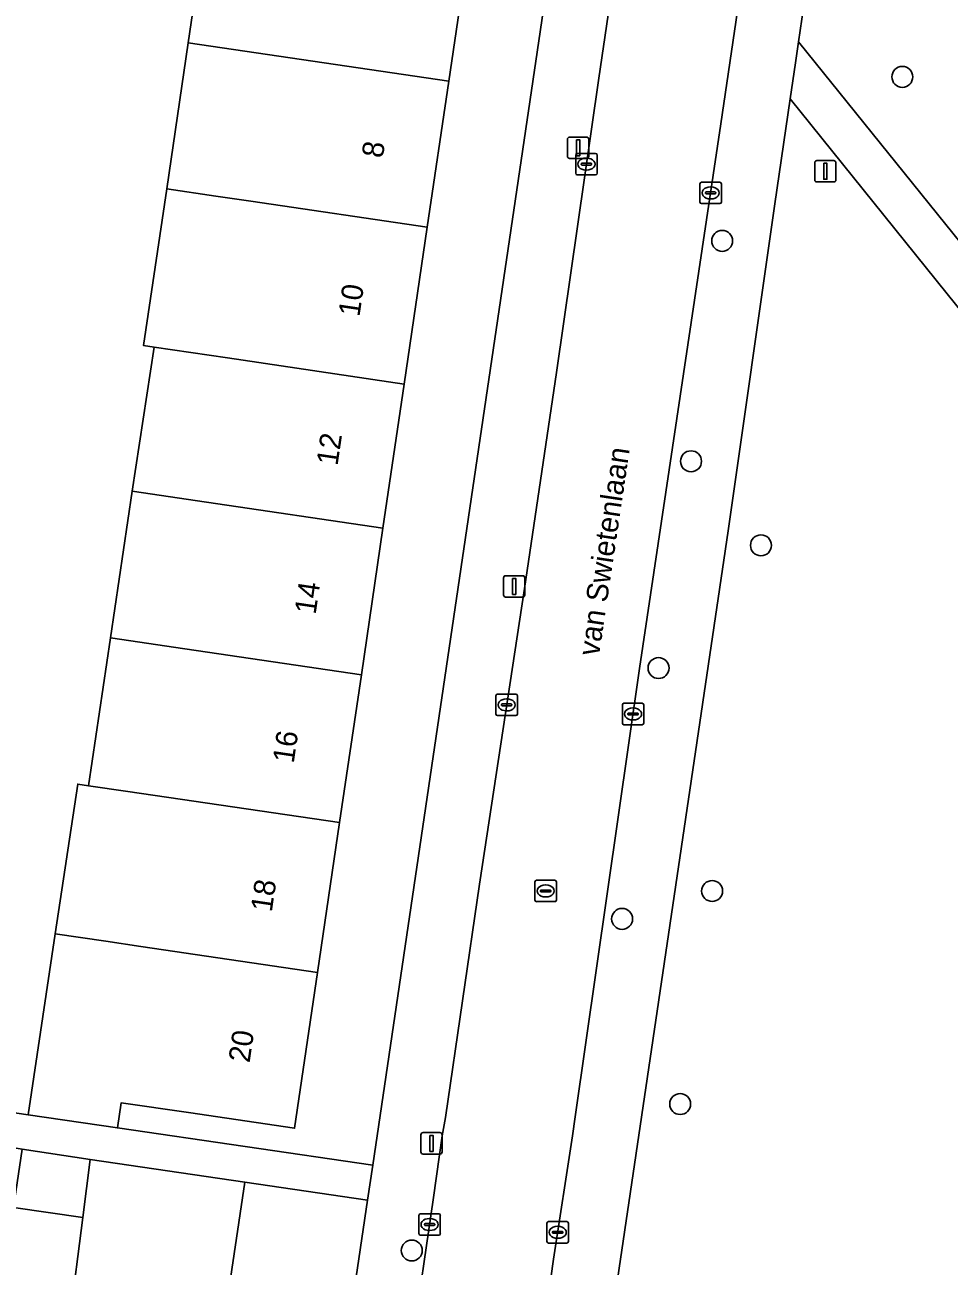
# Model space of a CAD drawing. Extents: x 161483 to 162250, y 379484 to 380833.
# Drawn here: x 162137 to 162180.1, y 380393.9 to 380451.9 of the extents above; entities that cross this region are included whole.
import ezdxf

# ---------------------------------------------------------------- set-up
doc = ezdxf.new("R2010")
doc.units = 0
for name, color, linetype in [('IMGEO_Boom', 7, 'Continuous'), ('IMGEO_Erf', 7, 'Continuous'), ('IMGEO_Groenvoorziening', 7, 'Continuous'), ('IMGEO_Kolk', 7, 'Continuous'), ('IMGEO_Lichtmast', 7, 'Continuous'), ('IMGEO_Openbare_ruimte_label', 7, 'Continuous'), ('IMGEO_Pand', 7, 'Continuous'), ('IMGEO_Pand_nummerreeks', 7, 'Continuous'), ('IMGEO_Rijbaan_lokaal_open', 7, 'Continuous'), ('IMGEO_Rioolput', 7, 'Continuous'), ('IMGEO_Verkeersbordpaal', 7, 'Continuous'), ('IMGEO_Voetpad_halfverhard', 7, 'Continuous'), ('IMGEO_Voetpad_open', 7, 'Continuous')]:
    doc.layers.add(name, color=color, linetype=linetype)

msp = doc.modelspace()

# ---------------------------------------------------------------- linework, layer by layer
at = {"layer": 'IMGEO_Boom'}
for centre in [(162177.922, 380449.472), (162169.513, 380441.815), (162168.058, 380431.524), (162171.323, 380427.598), (162166.542, 380421.868), (162169.043, 380411.458), (162164.84, 380410.156), (162167.551, 380401.51), (162155.024, 380394.672)]:
    msp.add_circle(centre, 0.489, dxfattribs=at)
at = {"layer": 'IMGEO_Erf'}
for points in [[(162123.661, 380402.977), (162137.113, 380401.009), (162138.383, 380409.457), (162139.434, 380416.449), (162139.928, 380416.376), (162140.964, 380423.274), (162141.972, 380430.121), (162142.991, 380436.856), (162142.507, 380436.927), (162143.584, 380444.243), (162144.587, 380451.063), (162145.628, 380458.139), (162144.537, 380458.299), (162145.56, 380465.252), (162150.572, 380464.515), (162151.539, 380471.087), (162134.481, 380473.597)], [(162149.147, 380371.222), (162152.956, 380397.019), (162147.223, 380397.865), (162146.127, 380390.436), (162139.064, 380391.479), (162139.668, 380396.212), (162136.436, 380396.688), (162136.835, 380399.398), (162132.605, 380400.1), (162131.197, 380400.357), (162130.773, 380397.484), (162129.211, 380397.714), (162125.74, 380398.225), (162122.454, 380398.709), (162122.888, 380401.658), (162122.095, 380401.775), (162122.106, 380401.847), (162122.317, 380403.215), (162125.339, 380423.232), (162118.565, 380424.18)]]:
    msp.add_lwpolyline(points, dxfattribs=at)
msp.add_lwpolyline([(162163.629, 380469.306), (162159.781, 380469.874), (162158.814, 380463.303), (162157.791, 380456.35), (162156.748, 380449.266), (162155.745, 380442.453), (162154.667, 380435.13), (162153.677, 380428.398), (162152.669, 380421.553), (162151.653, 380414.652), (162150.624, 380407.656), (162149.553, 380400.381), (162144.607, 380401.109), (162141.459, 380401.572), (162141.286, 380400.399), (162153.198, 380398.656)], close=True, dxfattribs=at)
at = {"layer": 'IMGEO_Groenvoorziening'}
for points in [[(162216.026, 380481.54), (162201.079, 380498.364), (162199.287, 380498.542), (162196.37, 380498.998), (162195.66, 380491.532), (162195.513, 380489.989), (162191.581, 380490.363), (162191.671, 380491.308), (162179.255, 380492.568), (162173.23, 380452.17), (162173.072, 380451.107), (162186.766, 380434.127), (162198.794, 380419.217)], [(162172.687, 380448.441), (162171.968, 380443.55), (162169.786, 380428.27), (162161.191, 380370.053), (162161.455, 380369.692), (162174.428, 380379.679), (162196.186, 380396.285), (162203.746, 380402.541), (162204.088, 380404.55), (162204.137, 380405.59)], [(162203.634, 380409.134), (162202.137, 380411.761), (162201.429, 380412.744), (162172.687, 380448.441)]]:
    msp.add_lwpolyline(points, dxfattribs=at)
at = {"layer": 'IMGEO_Kolk'}
for p, q in [((162162.675, 380444.972), (162162.675, 380445.824)), ((162162.75, 380445.898), (162163.602, 380445.898)), ((162163.676, 380445.824), (162163.676, 380444.972)), ((162162.934, 380445.392), (162162.934, 380445.404)), ((162163.372, 380445.355), (162162.974, 380445.355)), ((162162.977, 380445.441), (162163.375, 380445.441)), ((162163.163, 380445.678), (162163.188, 380445.678)), ((162163.418, 380445.404), (162163.418, 380445.392)), ((162163.602, 380444.898), (162162.75, 380444.898)), ((162163.186, 380445.118), (162163.161, 380445.118)), ((162168.475, 380443.628), (162168.475, 380444.48)), ((162168.55, 380444.554), (162169.402, 380444.554)), ((162168.777, 380444.097), (162169.175, 380444.097)), ((162168.963, 380444.334), (162168.988, 380444.334)), ((162169.476, 380444.48), (162169.476, 380443.628)), ((162169.402, 380443.554), (162168.55, 380443.554)), ((162168.734, 380444.048), (162168.734, 380444.06)), ((162169.172, 380444.011), (162168.774, 380444.011)), ((162168.986, 380443.774), (162168.961, 380443.774)), ((162169.218, 380444.06), (162169.218, 380444.048)), ((162158.952, 380419.723), (162158.952, 380420.575)), ((162159.027, 380420.649), (162159.879, 380420.649)), ((162159.44, 380420.429), (162159.465, 380420.429)), ((162159.953, 380420.575), (162159.953, 380419.723)), ((162159.211, 380420.143), (162159.211, 380420.155)), ((162159.649, 380420.106), (162159.251, 380420.106)), ((162159.254, 380420.192), (162159.652, 380420.192)), ((162159.463, 380419.869), (162159.438, 380419.869)), ((162159.695, 380420.155), (162159.695, 380420.143)), ((162164.852, 380419.299), (162164.852, 380420.151)), ((162164.927, 380420.225), (162165.779, 380420.225)), ((162165.111, 380419.719), (162165.111, 380419.731)), ((162165.154, 380419.768), (162165.552, 380419.768)), ((162165.34, 380420.005), (162165.365, 380420.005)), ((162165.595, 380419.731), (162165.595, 380419.719)), ((162165.853, 380420.151), (162165.853, 380419.299)), ((162159.879, 380419.649), (162159.027, 380419.649)), ((162165.779, 380419.225), (162164.927, 380419.225)), ((162165.549, 380419.682), (162165.151, 380419.682)), ((162165.363, 380419.445), (162165.338, 380419.445)), ((162155.355, 380395.46), (162155.355, 380396.312)), ((162155.43, 380396.386), (162156.282, 380396.386)), ((162155.843, 380396.166), (162155.868, 380396.166)), ((162156.356, 380396.312), (162156.356, 380395.46)), ((162161.409, 380396.022), (162162.261, 380396.022)), ((162156.282, 380395.386), (162155.43, 380395.386)), ((162155.614, 380395.88), (162155.614, 380395.892)), ((162156.052, 380395.843), (162155.654, 380395.843)), ((162155.657, 380395.929), (162156.055, 380395.929)), ((162155.866, 380395.606), (162155.841, 380395.606)), ((162156.098, 380395.892), (162156.098, 380395.88)), ((162161.334, 380395.096), (162161.334, 380395.948)), ((162161.593, 380395.516), (162161.593, 380395.528)), ((162162.031, 380395.479), (162161.633, 380395.479)), ((162161.636, 380395.565), (162162.034, 380395.565)), ((162161.822, 380395.802), (162161.847, 380395.802)), ((162162.077, 380395.528), (162162.077, 380395.516)), ((162162.335, 380395.948), (162162.335, 380395.096)), ((162162.261, 380395.022), (162161.409, 380395.022)), ((162161.845, 380395.242), (162161.82, 380395.242))]:
    msp.add_line(p, q, dxfattribs=at)
for points in [[(162162.675, 380444.972), (162162.675, 380445.824)], [(162162.75, 380445.898), (162163.602, 380445.898)], [(162163.676, 380445.824), (162163.676, 380444.972)], [(162163.602, 380444.898), (162162.75, 380444.898)], [(162168.475, 380443.628), (162168.475, 380444.48)], [(162168.55, 380444.554), (162169.402, 380444.554)], [(162169.476, 380444.48), (162169.476, 380443.628)], [(162169.402, 380443.554), (162168.55, 380443.554)], [(162158.952, 380419.723), (162158.952, 380420.575)], [(162159.027, 380420.649), (162159.879, 380420.649)], [(162159.953, 380420.575), (162159.953, 380419.723)], [(162164.852, 380419.299), (162164.852, 380420.151)], [(162164.927, 380420.225), (162165.779, 380420.225)], [(162165.853, 380420.151), (162165.853, 380419.299)], [(162159.879, 380419.649), (162159.027, 380419.649)], [(162165.779, 380419.225), (162164.927, 380419.225)], [(162155.355, 380395.46), (162155.355, 380396.312)], [(162155.43, 380396.386), (162156.282, 380396.386)], [(162156.356, 380396.312), (162156.356, 380395.46)], [(162161.409, 380396.022), (162162.261, 380396.022)], [(162156.282, 380395.386), (162155.43, 380395.386)], [(162161.334, 380395.096), (162161.334, 380395.948)], [(162162.335, 380395.948), (162162.335, 380395.096)], [(162162.261, 380395.022), (162161.409, 380395.022)]]:
    msp.add_lwpolyline(points, dxfattribs=at)
for centre, radius, start, end in [((162162.752, 380445.822), 0.0765, 91.55205, 178.44795), ((162162.752, 380445.822), 0.0765, 91.55205, 178.44795), ((162163.6, 380445.822), 0.0765, 1.55205, 88.44795), ((162163.6, 380445.822), 0.0765, 1.55205, 88.44795), ((162162.974, 380445.401), 0.0403, 85.87752, 175.75265), ((162162.971, 380445.391), 0.0366, 178.93798, 274.71019), ((162163.375, 380445.398), 0.043, 264.86636, 352.45326), ((162163.379, 380445.403), 0.0386, 1.73085, 96.63898), ((162162.752, 380444.974), 0.0765, 181.55205, 268.44795), ((162162.752, 380444.974), 0.0765, 181.55205, 268.44795), ((162163.6, 380444.974), 0.0765, 271.55205, 358.44795), ((162163.6, 380444.974), 0.0765, 271.55205, 358.44795), ((162168.552, 380444.478), 0.0765, 91.55205, 178.44795), ((162168.552, 380444.478), 0.0765, 91.55205, 178.44795), ((162168.774, 380444.057), 0.0403, 85.87752, 175.75265), ((162169.179, 380444.059), 0.0386, 1.73085, 96.63898), ((162169.4, 380444.478), 0.0765, 1.55205, 88.44795), ((162169.4, 380444.478), 0.0765, 1.55205, 88.44795), ((162168.552, 380443.63), 0.0765, 181.55205, 268.44795), ((162168.552, 380443.63), 0.0765, 181.55205, 268.44795), ((162168.771, 380444.047), 0.0366, 178.93798, 274.71019), ((162169.175, 380444.054), 0.043, 264.86636, 352.45326), ((162169.4, 380443.63), 0.0765, 271.55205, 358.44795), ((162169.4, 380443.63), 0.0765, 271.55205, 358.44795), ((162159.029, 380420.573), 0.0765, 91.55205, 178.44795), ((162159.029, 380420.573), 0.0765, 91.55205, 178.44795), ((162159.877, 380420.573), 0.0765, 1.55205, 88.44795), ((162159.877, 380420.573), 0.0765, 1.55205, 88.44795), ((162159.029, 380419.725), 0.0765, 181.55205, 268.44795), ((162159.029, 380419.725), 0.0765, 181.55205, 268.44795), ((162159.251, 380420.152), 0.0403, 85.87752, 175.75265), ((162159.248, 380420.142), 0.0366, 178.93798, 274.71019), ((162159.652, 380420.149), 0.043, 264.86636, 352.45326), ((162159.656, 380420.154), 0.0386, 1.73085, 96.63898), ((162159.877, 380419.725), 0.0765, 271.55205, 358.44795), ((162159.877, 380419.725), 0.0765, 271.55205, 358.44795), ((162164.929, 380420.149), 0.0765, 91.55205, 178.44795), ((162164.929, 380420.149), 0.0765, 91.55205, 178.44795), ((162165.151, 380419.728), 0.0403, 85.87752, 175.75265), ((162165.556, 380419.73), 0.0386, 1.73085, 96.63898), ((162165.777, 380420.149), 0.0765, 1.55205, 88.44795), ((162165.777, 380420.149), 0.0765, 1.55205, 88.44795), ((162164.929, 380419.301), 0.0765, 181.55205, 268.44795), ((162164.929, 380419.301), 0.0765, 181.55205, 268.44795), ((162165.148, 380419.718), 0.0366, 178.93798, 274.71019), ((162165.552, 380419.725), 0.043, 264.86636, 352.45326), ((162165.777, 380419.301), 0.0765, 271.55205, 358.44795), ((162165.777, 380419.301), 0.0765, 271.55205, 358.44795), ((162155.432, 380396.31), 0.0765, 91.55205, 178.44795), ((162155.432, 380396.31), 0.0765, 91.55205, 178.44795), ((162156.28, 380396.31), 0.0765, 1.55205, 88.44795), ((162156.28, 380396.31), 0.0765, 1.55205, 88.44795), ((162161.411, 380395.946), 0.0765, 91.55205, 178.44795), ((162161.411, 380395.946), 0.0765, 91.55205, 178.44795), ((162162.259, 380395.946), 0.0765, 1.55205, 88.44795), ((162162.259, 380395.946), 0.0765, 1.55205, 88.44795), ((162155.432, 380395.462), 0.0765, 181.55205, 268.44795), ((162155.432, 380395.462), 0.0765, 181.55205, 268.44795), ((162155.654, 380395.889), 0.0403, 85.87752, 175.75265), ((162155.651, 380395.879), 0.0366, 178.93798, 274.71019), ((162156.055, 380395.886), 0.043, 264.86636, 352.45326), ((162156.059, 380395.891), 0.0386, 1.73085, 96.63898), ((162156.28, 380395.462), 0.0765, 271.55205, 358.44795), ((162156.28, 380395.462), 0.0765, 271.55205, 358.44795), ((162161.633, 380395.525), 0.0403, 85.87752, 175.75265), ((162161.63, 380395.515), 0.0366, 178.93798, 274.71019), ((162162.034, 380395.522), 0.043, 264.86636, 352.45326), ((162162.038, 380395.527), 0.0386, 1.73085, 96.63898), ((162161.411, 380395.098), 0.0765, 181.55205, 268.44795), ((162161.411, 380395.098), 0.0765, 181.55205, 268.44795), ((162162.259, 380395.098), 0.0765, 271.55205, 358.44795), ((162162.259, 380395.098), 0.0765, 271.55205, 358.44795)]:
    msp.add_arc(centre, radius, start, end, dxfattribs=at)
for centre, major_axis, ratio, start_param, end_param in [((162163.162, 380445.398), (-0.387, 0.002), 0.722429, 4.712389, 7.853982), ((162163.187, 380445.398), (-0.39, 0.002), 0.717154, 1.570796, 4.712389), ((162168.962, 380444.054), (-0.387, 0.002), 0.722429, 4.712389, 7.853982), ((162168.987, 380444.054), (-0.39, 0.002), 0.717154, 1.570796, 4.712389), ((162159.439, 380420.149), (-0.387, 0.002), 0.722429, 4.712389, 7.853982), ((162159.464, 380420.149), (-0.39, 0.002), 0.717154, 1.570796, 4.712389), ((162165.339, 380419.725), (-0.387, 0.002), 0.722429, 4.712389, 7.853982), ((162165.364, 380419.725), (-0.39, 0.002), 0.717154, 1.570796, 4.712389), ((162155.842, 380395.886), (-0.387, 0.002), 0.722429, 4.712389, 7.853982), ((162155.867, 380395.886), (-0.39, 0.002), 0.717154, 1.570796, 4.712389), ((162161.821, 380395.522), (-0.387, 0.002), 0.722429, 4.712389, 7.853982), ((162161.846, 380395.522), (-0.39, 0.002), 0.717154, 1.570796, 4.712389)]:
    msp.add_ellipse(centre, major_axis=major_axis, ratio=ratio, start_param=start_param, end_param=end_param, dxfattribs=at)
at = {"layer": 'IMGEO_Lichtmast'}
for p, q in [((162162.291, 380445.761), (162162.291, 380446.561)), ((162162.291, 380446.561), (162162.291, 380445.761)), ((162162.391, 380446.661), (162163.181, 380446.661)), ((162163.181, 380446.661), (162162.391, 380446.661)), ((162163.281, 380446.561), (162163.281, 380445.761)), ((162163.281, 380445.761), (162163.281, 380446.561)), ((162163.181, 380445.661), (162162.391, 380445.661)), ((162162.391, 380445.661), (162163.181, 380445.661)), ((162159.405, 380426.181), (162160.195, 380426.181)), ((162160.195, 380426.181), (162159.405, 380426.181)), ((162159.305, 380425.281), (162159.305, 380426.081)), ((162159.305, 380426.081), (162159.305, 380425.281)), ((162160.295, 380426.081), (162160.295, 380425.281)), ((162160.295, 380425.281), (162160.295, 380426.081)), ((162160.195, 380425.181), (162159.405, 380425.181)), ((162159.405, 380425.181), (162160.195, 380425.181)), ((162155.45, 380399.275), (162155.45, 380400.075)), ((162155.45, 380400.075), (162155.45, 380399.275)), ((162155.55, 380400.175), (162156.34, 380400.175)), ((162156.34, 380400.175), (162155.55, 380400.175)), ((162156.44, 380400.075), (162156.44, 380399.275)), ((162156.44, 380399.275), (162156.44, 380400.075)), ((162156.34, 380399.175), (162155.55, 380399.175)), ((162155.55, 380399.175), (162156.34, 380399.175))]:
    msp.add_line(p, q, dxfattribs=at)
for points in [[(162162.711, 380446.536), (162162.861, 380446.536), (162162.861, 380445.786), (162162.711, 380445.786), (162162.711, 380446.536)], [(162159.725, 380426.056), (162159.875, 380426.056), (162159.875, 380425.306), (162159.725, 380425.306), (162159.725, 380426.056)], [(162155.87, 380400.05), (162156.02, 380400.05), (162156.02, 380399.3), (162155.87, 380399.3), (162155.87, 380400.05)]]:
    msp.add_lwpolyline(points, dxfattribs=at)
for centre, start, end in [((162162.391, 380446.561), 90, 180), ((162162.391, 380446.561), 90, 180), ((162163.181, 380446.561), 0, 90), ((162163.181, 380446.561), 360, 90), ((162162.391, 380445.761), 180, 270), ((162162.391, 380445.761), 180, 270), ((162163.181, 380445.761), 270, 0), ((162163.181, 380445.761), 270, 0), ((162159.405, 380426.081), 90, 180), ((162159.405, 380426.081), 90, 180), ((162160.195, 380426.081), 0, 90), ((162160.195, 380426.081), 360, 90), ((162159.405, 380425.281), 180, 270), ((162159.405, 380425.281), 180, 270), ((162160.195, 380425.281), 270, 0), ((162160.195, 380425.281), 270, 0), ((162155.55, 380400.075), 90, 180), ((162155.55, 380400.075), 90, 180), ((162156.34, 380400.075), 0, 90), ((162156.34, 380400.075), 360, 90), ((162155.55, 380399.275), 180, 270), ((162155.55, 380399.275), 180, 270), ((162156.34, 380399.275), 270, 0), ((162156.34, 380399.275), 270, 0)]:
    msp.add_arc(centre, 0.1, start, end, dxfattribs=at)
at = {"layer": 'IMGEO_Pand'}
for points in [[(162157.791, 380456.35), (162149.549, 380457.562), (162145.628, 380458.139), (162144.587, 380451.063), (162156.748, 380449.266)], [(162156.748, 380449.266), (162144.587, 380451.063), (162143.584, 380444.243), (162145.87, 380443.906), (162147.503, 380443.666), (162155.745, 380442.453)], [(162155.745, 380442.453), (162147.503, 380443.666), (162145.87, 380443.906), (162143.584, 380444.243), (162142.507, 380436.927), (162142.991, 380436.856), (162146.426, 380436.348), (162154.667, 380435.13)], [(162154.667, 380435.13), (162146.426, 380436.348), (162142.991, 380436.856), (162141.972, 380430.121), (162145.435, 380429.611), (162153.677, 380428.398)], [(162153.677, 380428.398), (162145.435, 380429.611), (162141.972, 380430.121), (162140.964, 380423.274), (162144.427, 380422.765), (162152.669, 380421.553)], [(162152.669, 380421.553), (162144.427, 380422.765), (162140.964, 380423.274), (162139.928, 380416.376), (162141.772, 380416.105), (162151.653, 380414.652)], [(162151.653, 380414.652), (162141.772, 380416.105), (162139.928, 380416.376), (162139.434, 380416.449), (162138.383, 380409.457), (162140.742, 380409.109), (162142.382, 380408.868), (162150.624, 380407.656)], [(162150.624, 380407.656), (162142.382, 380408.868), (162140.742, 380409.109), (162138.383, 380409.457), (162137.113, 380401.009), (162141.286, 380400.399), (162141.459, 380401.572), (162144.607, 380401.109), (162149.553, 380400.381)], [(162140.014, 380398.929), (162136.835, 380399.398), (162136.436, 380396.688), (162139.668, 380396.212)], [(162140.014, 380398.929), (162139.668, 380396.212), (162139.064, 380391.479), (162146.127, 380390.436), (162147.223, 380397.865)]]:
    msp.add_lwpolyline(points, close=True, dxfattribs=at)
at = {"layer": 'IMGEO_Rijbaan_lokaal_open'}
for points in [[(162171.2, 380500.387), (162171.148, 380500), (162170.946, 380498.488), (162170.091, 380492.47), (162168.866, 380483.92), (162167.444, 380474.43), (162165.94, 380464.212), (162163.758, 380449.417), (162161.774, 380435.673), (162160.279, 380425.584), (162158.184, 380411.77), (162156.597, 380400.888), (162156.439, 380400.028), (162156.042, 380397.149), (162155.022, 380390.21)], [(162157.964, 380369.561), (162158.063, 380370.18), (162158.499, 380373.03), (162158.866, 380375.759), (162159.392, 380379.098), (162160.224, 380384.497), (162160.918, 380389.167), (162161.642, 380394.265), (162162.525, 380400.034), (162162.65, 380400.918), (162165.657, 380421.852), (162169.455, 380447.274), (162172.695, 380469.351), (162175.822, 380490.401), (162176.923, 380497.863)]]:
    msp.add_lwpolyline(points, dxfattribs=at)
at = {"layer": 'IMGEO_Rioolput'}
for p, q in [((162160.772, 380411.035), (162160.772, 380411.887)), ((162160.847, 380411.961), (162161.699, 380411.961)), ((162161.26, 380411.741), (162161.285, 380411.741)), ((162161.773, 380411.887), (162161.773, 380411.035)), ((162161.031, 380411.455), (162161.031, 380411.467)), ((162161.469, 380411.418), (162161.071, 380411.418)), ((162161.074, 380411.504), (162161.472, 380411.504)), ((162161.283, 380411.181), (162161.258, 380411.181)), ((162161.515, 380411.467), (162161.515, 380411.455)), ((162161.699, 380410.961), (162160.847, 380410.961))]:
    msp.add_line(p, q, dxfattribs=at)
for points in [[(162160.772, 380411.035), (162160.772, 380411.887)], [(162160.847, 380411.961), (162161.699, 380411.961)], [(162161.773, 380411.887), (162161.773, 380411.035)], [(162161.699, 380410.961), (162160.847, 380410.961)]]:
    msp.add_lwpolyline(points, dxfattribs=at)
for centre, radius, start, end in [((162160.849, 380411.885), 0.0765, 91.55205, 178.44795), ((162160.849, 380411.885), 0.0765, 91.55205, 178.44795), ((162161.697, 380411.885), 0.0765, 1.55205, 88.44795), ((162161.697, 380411.885), 0.0765, 1.55205, 88.44795), ((162160.849, 380411.037), 0.0765, 181.55205, 268.44795), ((162160.849, 380411.037), 0.0765, 181.55205, 268.44795), ((162161.071, 380411.464), 0.0403, 85.87752, 175.75265), ((162161.068, 380411.454), 0.0366, 178.93798, 274.71019), ((162161.472, 380411.461), 0.043, 264.86636, 352.45326), ((162161.476, 380411.466), 0.0386, 1.73085, 96.63898), ((162161.697, 380411.037), 0.0765, 271.55205, 358.44795), ((162161.697, 380411.037), 0.0765, 271.55205, 358.44795)]:
    msp.add_arc(centre, radius, start, end, dxfattribs=at)
for centre, major_axis, ratio, start_param, end_param in [((162161.259, 380411.461), (-0.387, 0.002), 0.722429, 4.712389, 7.853982), ((162161.284, 380411.461), (-0.39, 0.002), 0.717154, 1.570796, 4.712389)]:
    msp.add_ellipse(centre, major_axis=major_axis, ratio=ratio, start_param=start_param, end_param=end_param, dxfattribs=at)
at = {"layer": 'IMGEO_Verkeersbordpaal'}
for p, q in [((162173.833, 380444.664), (162173.833, 380445.464)), ((162173.833, 380445.464), (162173.833, 380444.664)), ((162173.933, 380445.564), (162174.723, 380445.564)), ((162174.723, 380445.564), (162173.933, 380445.564)), ((162174.823, 380445.464), (162174.823, 380444.664)), ((162174.823, 380444.664), (162174.823, 380445.464)), ((162174.723, 380444.564), (162173.933, 380444.564)), ((162173.933, 380444.564), (162174.723, 380444.564))]:
    msp.add_line(p, q, dxfattribs=at)
msp.add_lwpolyline([(162174.253, 380445.439), (162174.403, 380445.439), (162174.403, 380444.689), (162174.253, 380444.689), (162174.253, 380445.439)], dxfattribs=at)
for centre, start, end in [((162173.933, 380445.464), 90, 180), ((162173.933, 380445.464), 90, 180), ((162174.723, 380445.464), 0, 90), ((162174.723, 380445.464), 360, 90), ((162173.933, 380444.664), 180, 270), ((162173.933, 380444.664), 180, 270), ((162174.723, 380444.664), 270, 0), ((162174.723, 380444.664), 270, 0)]:
    msp.add_arc(centre, 0.1, start, end, dxfattribs=at)
at = {"layer": 'IMGEO_Voetpad_halfverhard'}
msp.add_lwpolyline([(162205.352, 380409.347), (162204.322, 380411.19), (162198.794, 380419.217), (162186.766, 380434.127), (162173.072, 380451.107), (162172.931, 380450.13), (162172.687, 380448.441), (162201.429, 380412.744), (162202.137, 380411.761), (162203.634, 380409.134)], dxfattribs=at)
at = {"layer": 'IMGEO_Voetpad_open'}
for points in [[(162158.184, 380411.77), (162160.279, 380425.584), (162161.774, 380435.673), (162163.758, 380449.417), (162165.94, 380464.212), (162167.444, 380474.43), (162168.866, 380483.92), (162170.091, 380492.47), (162170.946, 380498.488), (162171.148, 380500), (162171.2, 380500.387), (162165.862, 380502.378), (162167.453, 380500), (162168.03, 380499.111), (162164.059, 380472.218), (162163.629, 380469.306), (162153.198, 380398.656), (162152.956, 380397.019), (162149.147, 380371.222)], [(162177.223, 380500), (162177.161, 380499.459), (162176.923, 380497.863), (162175.822, 380490.401), (162172.695, 380469.351), (162169.455, 380447.274), (162165.657, 380421.852), (162162.65, 380400.918), (162162.525, 380400.034), (162161.642, 380394.265), (162160.918, 380389.167), (162160.224, 380384.497), (162159.392, 380379.098), (162158.866, 380375.759), (162158.499, 380373.03), (162158.063, 380370.18), (162157.964, 380369.561)], [(162158.206, 380367.756), (162163.103, 380367.436), (162162.518, 380368.237), (162161.455, 380369.692), (162161.191, 380370.053), (162169.786, 380428.27), (162171.968, 380443.55), (162172.687, 380448.441), (162172.931, 380450.13), (162173.072, 380451.107), (162173.23, 380452.17), (162179.255, 380492.568)], [(162146.793, 380368.713), (162151.169, 380368.675), (162151.181, 380368.685), (162151.649, 380369.213), (162151.93, 380369.933), (162152.195, 380371.415), (162153.167, 380377.743), (162154.01, 380383.532), (162155.022, 380390.21), (162156.042, 380397.149), (162156.439, 380400.028), (162156.597, 380400.888), (162158.184, 380411.77)], [(162136.835, 380399.398), (162140.014, 380398.929), (162147.223, 380397.865), (162152.956, 380397.019), (162153.198, 380398.656), (162141.286, 380400.399), (162137.113, 380401.009), (162123.661, 380402.977)]]:
    msp.add_lwpolyline(points, dxfattribs=at)

# ---------------------------------------------------------------- texts
at = {"layer": 'IMGEO_Openbare_ruimte_label'}
msp.add_text('van Swietenlaan', height=1, rotation=81.54574, dxfattribs=at).set_placement((162163.759, 380422.395))
at = {"layer": 'IMGEO_Pand_nummerreeks'}
for s, rotation, p in [('8', 81.6293, (162153.668, 380445.65)), ('10', 81.6293, (162152.578, 380438.244)), ('12', 81.6293, (162151.555, 380431.289)), ('14', 81.6273, (162150.533, 380424.343)), ('16', 81.6273, (162149.51, 380417.394)), ('18', 81.6293, (162148.487, 380410.447)), ('20', 81.6293, (162147.45, 380403.408))]:
    msp.add_text(s, height=1, rotation=rotation, dxfattribs=at).set_placement(p)

doc.saveas('drawing.dxf')
